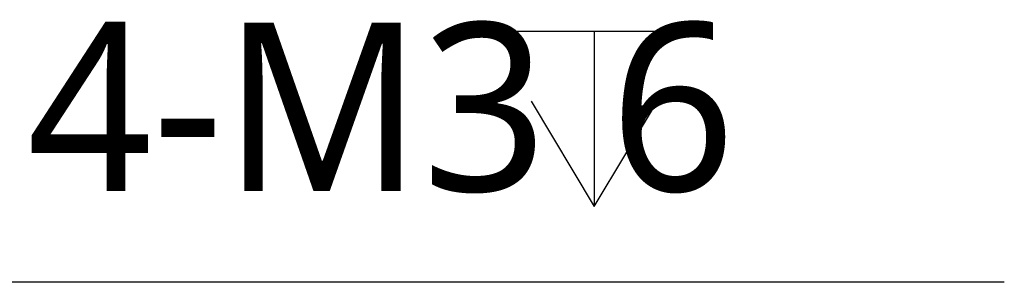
# Model space of a CAD drawing. Header units: millimetres. Extents: x 90 to 358, y 74 to 282.
# Tile 395 of 408: x 277.2 to 294.74, y 158.79 to 163.47. Entities that reach past the tile are written whole.
import ezdxf

# ---------------------------------------------------------------- set-up
doc = ezdxf.new("R2010")
doc.units = ezdxf.units.MM
doc.header["$LTSCALE"] = 23.1
doc.layers.add('51__DRAFT_DIMS', color=7, linetype='CONTINUOUS')
doc.styles.get("Standard").update_dxf_attribs({"font": 'Roboto-Regular.ttf'})

msp = doc.modelspace()

# ---------------------------------------------------------------- linework, layer by layer
at = {"layer": '51__DRAFT_DIMS'}
for p, q in [((285.807, 163.265), (289.057, 163.265)), ((287.432, 163.265), (287.432, 160.14)), ((286.307, 162.015), (287.432, 160.14)), ((287.432, 160.14), (288.557, 162.015)), ((294.738, 158.789), (271.233, 158.789))]:
    msp.add_line(p, q, dxfattribs=at)

# ---------------------------------------------------------------- texts
at = {"layer": '51__DRAFT_DIMS', "insert": (277.327, 163.414), "char_height": 3, "attachment_point": 1, "line_spacing_factor": 0.9}
msp.add_mtext('\\A1;4-M3{\\Fgdt|c0; }6', dxfattribs=at)

doc.saveas('drawing.dxf')
